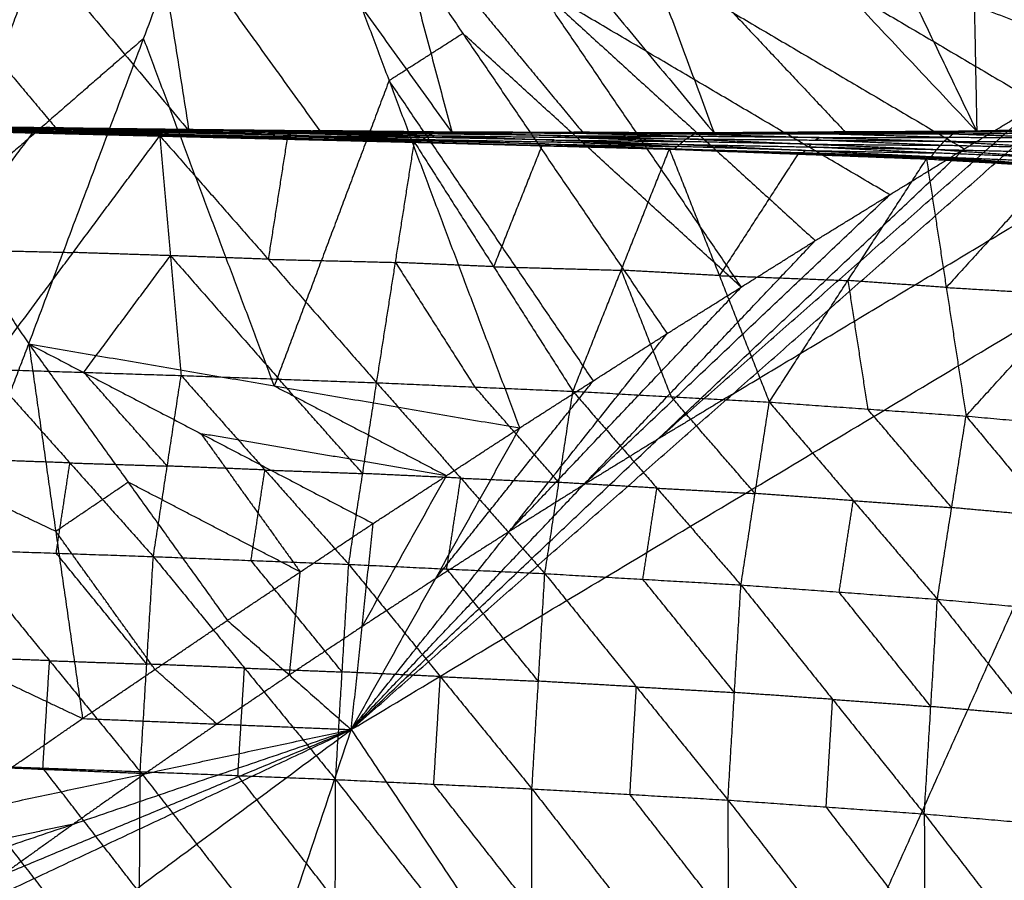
# Model space of a CAD drawing. Header units: millimetres. Extents: x -106 to 110, y -96 to 120.
# Tile 389 of 656: x -55.39 to -50.4, y 94.29 to 98.65. Entities that reach past the tile are written whole.
import ezdxf

# ---------------------------------------------------------------- set-up
doc = ezdxf.new("R2010")
doc.units = ezdxf.units.MM
doc.header["$MEASUREMENT"] = 0
doc.layers.add('Default', color=7, linetype='Continuous', true_color=0x000000)

msp = doc.modelspace()

# ---------------------------------------------------------------- linework, layer by layer
at = {"layer": 'Default'}
for points in [[(-56.5199, 100.4554, 11.1178), (-55.5246, 99.2715, 11.1054), (-54.5292, 98.0877, 11.0929)], [(-54.8998, 100.441, 10.5824), (-54.7145, 99.2644, 10.8377), (-54.5292, 98.0877, 11.0929)], [(-54.8998, 100.441, 10.5824), (-54.0486, 99.2594, 10.627), (-53.1975, 98.0777, 10.6715)], [(-53.8256, 100.4339, 10.2399), (-53.5115, 99.2558, 10.4557), (-53.1975, 98.0777, 10.6715)], [(-53.8256, 100.4339, 10.2399), (-52.8479, 99.2543, 10.2555), (-51.8701, 98.0746, 10.2711)], [(-52.7474, 100.4287, 9.9087), (-52.3088, 99.2517, 10.0899), (-51.8701, 98.0746, 10.2711)], [(-52.7474, 100.4287, 9.9087), (-51.6446, 99.2564, 9.9007), (-50.5419, 98.0842, 9.8927)], [(-51.6689, 100.4273, 9.5923), (-51.1054, 99.2557, 9.7425), (-50.5419, 98.0842, 9.8927)], [(-50.5879, 100.4315, 9.2925), (-50.5649, 99.2579, 9.5926), (-50.5419, 98.0842, 9.8927)], [(-50.5879, 100.4315, 9.2925), (-49.9035, 99.2719, 9.4163), (-49.219, 98.1123, 9.54)], [(-56.224, 98.3181, 13.8091), (-55.2006, 99.209, 13.8595), (-54.1772, 100.0998, 13.9099)], [(-56.224, 98.3181, 13.8091), (-55.2006, 99.209, 13.8595), (-54.1772, 100.0998, 13.9099)], [(-55.3392, 97.0088, 13.271), (-54.7582, 98.5543, 13.5905), (-54.1772, 100.0998, 13.9099)], [(-54.1772, 100.0998, 13.9099), (-53.5162, 98.3417, 13.1671), (-52.8552, 96.5836, 12.4242)], [(-54.1772, 100.0998, 13.9099), (-53.1433, 98.5803, 13.1671), (-52.1093, 97.0609, 12.4242)], [(-54.1772, 100.0998, 13.9099), (-52.7683, 98.8157, 13.1671), (-51.3593, 97.5315, 12.4242)], [(-54.1772, 100.0998, 13.9099), (-52.3912, 99.0477, 13.1671), (-50.6052, 97.9956, 12.4242)], [(-54.1772, 100.0998, 13.9099), (-52.0121, 99.2764, 13.1671), (-49.847, 98.453, 12.4242)], [(-53.7075, 95.0568, 12.0172), (-49.5011, 97.578, 12.0172), (-45.2947, 100.0992, 12.0172)], [(-56.1926, 99.2794, 11.3255), (-55.695, 98.6874, 11.3193), (-55.1973, 98.0955, 11.313)], [(-54.7145, 99.2644, 10.8377), (-54.2889, 98.6735, 10.8599), (-53.8634, 98.0827, 10.8822)], [(-53.5115, 99.2558, 10.4557), (-53.0227, 98.666, 10.4635), (-52.5338, 98.0762, 10.4713)], [(-52.0121, 99.2764, 13.1671), (-51.1191, 98.7503, 12.7957), (-50.2261, 98.2243, 12.4242)], [(-51.7772, 96.7549, 12.2207), (-49.674, 98.0155, 12.2207), (-47.5709, 99.2761, 12.2207)], [(-50.5649, 99.2579, 9.5926), (-50.2227, 98.6781, 9.6545), (-49.8804, 98.0983, 9.7164)], [(-55.7816, 97.6634, 13.5401), (-55.4911, 98.4362, 13.6998), (-55.2006, 99.209, 13.8595)], [(-52.3088, 99.2517, 10.0899), (-51.7574, 98.6655, 10.0859), (-51.206, 98.0794, 10.0819)], [(-52.7683, 98.8157, 13.1671), (-52.2513, 98.0559, 12.7957), (-51.7343, 97.2962, 12.4242)], [(-50.9822, 97.7635, 12.4242), (-51.8752, 98.2896, 12.7957), (-52.7683, 98.8157, 13.1671)], [(-53.5162, 98.3417, 13.1671), (-53.3297, 98.461, 13.1671), (-53.1433, 98.5803, 13.1671)], [(-51.7343, 97.2962, 12.4242), (-52.4388, 97.9383, 12.7957), (-53.1433, 98.5803, 13.1671)], [(-54.7582, 98.5543, 13.5905), (-55.2699, 98.1089, 13.5653), (-55.7816, 97.6634, 13.5401)], [(-54.0972, 96.7962, 12.8476), (-54.4277, 97.6753, 13.219), (-54.7582, 98.5543, 13.5905)], [(-53.7075, 95.0568, 12.0172), (-51.7772, 96.7549, 12.2207), (-49.847, 98.453, 12.4242)], [(-50.6052, 97.9956, 12.4242), (-50.2261, 98.2243, 12.4242), (-49.847, 98.453, 12.4242)], [(-50.6052, 97.9956, 12.4242), (-50.2261, 98.2243, 12.4242), (-49.847, 98.453, 12.4242)], [(-56.224, 98.3181, 13.8091), (-55.7816, 97.6634, 13.5401), (-55.3392, 97.0088, 13.271)], [(-53.5162, 98.3417, 13.1671), (-53.8067, 97.569, 13.0073), (-54.0972, 96.7962, 12.8476)], [(-52.4822, 96.8222, 12.4242), (-52.9992, 97.582, 12.7957), (-53.5162, 98.3417, 13.1671)], [(-52.1563, 96.5262, 12.2207), (-51.1912, 97.3752, 12.3225), (-50.2261, 98.2243, 12.4242)], [(-55.2669, 98.0984, 11.315), (-55.594, 98.1044, 11.4238), (-55.921, 98.1104, 11.5326)], [(-55.912, 98.113, 11.5328), (-55.2669, 98.0984, 11.315), (-54.6218, 98.0838, 11.0973)], [(-55.912, 98.113, 11.5328), (-55.2537, 98.1036, 11.3152), (-54.5954, 98.0942, 11.0976)], [(-55.2423, 98.1021, 11.317), (-55.5714, 98.1068, 11.4258), (-55.9006, 98.1115, 11.5346)], [(-55.8892, 98.11, 11.5364), (-55.2423, 98.1021, 11.317), (-54.5954, 98.0942, 11.0976)], [(-55.8892, 98.11, 11.5364), (-55.226, 98.1017, 11.3188), (-54.5628, 98.0934, 11.1011)], [(-55.8892, 98.11, 11.5364), (-55.2092, 98.0989, 11.3147), (-54.5292, 98.0877, 11.0929)], [(-50.604, 98.0864, 9.8894), (-49.9472, 98.0988, 9.6993), (-49.2904, 98.1112, 9.5093)], [(-50.5419, 98.0842, 9.8927), (-49.8804, 98.0983, 9.7164), (-49.219, 98.1123, 9.54)], [(-50.5419, 98.0842, 9.8927), (-49.9161, 98.0977, 9.701), (-49.2904, 98.1112, 9.5093)], [(-55.9648, 98.0927, 11.5597), (-55.3205, 98.0772, 11.3429), (-54.6762, 98.0617, 11.1261)], [(-55.9597, 98.0927, 11.5543), (-55.6401, 98.0849, 11.4486), (-55.3205, 98.0772, 11.3429)], [(-55.3154, 98.0772, 11.3375), (-55.6376, 98.0849, 11.4459), (-55.9597, 98.0927, 11.5543)], [(-55.9546, 98.0926, 11.549), (-55.3154, 98.0772, 11.3375), (-54.6762, 98.0617, 11.1261)], [(-55.9546, 98.0926, 11.549), (-55.3071, 98.0765, 11.3323), (-54.6596, 98.0603, 11.1156)], [(-55.3019, 98.08, 11.3266), (-55.6256, 98.0881, 11.4349), (-55.9494, 98.0962, 11.5432)], [(-55.9441, 98.0997, 11.5375), (-55.3019, 98.08, 11.3266), (-54.6596, 98.0603, 11.1156)], [(-55.9441, 98.0997, 11.5375), (-55.2935, 98.0852, 11.3201), (-54.643, 98.0707, 11.1026)], [(-55.2865, 98.0892, 11.3176), (-55.6118, 98.0965, 11.4263), (-55.9371, 98.1037, 11.535)], [(-55.9301, 98.1077, 11.5325), (-55.2865, 98.0892, 11.3176), (-54.643, 98.0707, 11.1026)], [(-55.9301, 98.1077, 11.5325), (-55.2759, 98.0958, 11.3149), (-54.6218, 98.0838, 11.0973)], [(-55.1973, 98.0955, 11.313), (-55.5373, 98.1011, 11.4239), (-55.8773, 98.1067, 11.5348)], [(-55.8654, 98.1033, 11.5332), (-55.1973, 98.0955, 11.313), (-54.5292, 98.0877, 11.0929)], [(-55.3205, 98.0772, 11.3429), (-55.5399, 97.7819, 10.7077), (-55.7592, 97.4867, 10.0725)], [(-55.5536, 96.8806, 8.5852), (-55.1149, 97.4712, 9.8557), (-54.6762, 98.0617, 11.1261)], [(-55.3154, 98.0772, 11.3375), (-54.9917, 98.0691, 11.2292), (-54.6679, 98.061, 11.1209)], [(-55.3071, 98.0765, 11.3323), (-55.3113, 98.0768, 11.3349), (-55.3154, 98.0772, 11.3375)], [(-55.3071, 98.0765, 11.3323), (-55.3045, 98.0782, 11.3294), (-55.3019, 98.08, 11.3266)], [(-55.3019, 98.08, 11.3266), (-54.9766, 98.0728, 11.2178), (-54.6513, 98.0655, 11.1091)], [(-55.2935, 98.0852, 11.3201), (-55.29, 98.0872, 11.3188), (-55.2865, 98.0892, 11.3176)], [(-54.6513, 98.0655, 11.1091), (-54.9724, 98.0753, 11.2146), (-55.2935, 98.0852, 11.3201)], [(-55.2865, 98.0892, 11.3176), (-54.9595, 98.0832, 11.2088), (-54.6324, 98.0773, 11.1)], [(-55.2759, 98.0958, 11.3149), (-55.2714, 98.0971, 11.315), (-55.2669, 98.0984, 11.315)], [(-54.6324, 98.0773, 11.1), (-54.9542, 98.0865, 11.2075), (-55.2759, 98.0958, 11.3149)], [(-55.2669, 98.0984, 11.315), (-54.9377, 98.0937, 11.2063), (-54.6086, 98.089, 11.0975)], [(-55.2537, 98.1036, 11.3152), (-55.248, 98.1028, 11.3161), (-55.2423, 98.1021, 11.317)], [(-54.6086, 98.089, 11.0975), (-54.9311, 98.0963, 11.2063), (-55.2537, 98.1036, 11.3152)], [(-55.2423, 98.1021, 11.317), (-54.9107, 98.0979, 11.2082), (-54.5791, 98.0938, 11.0994)], [(-54.5791, 98.0938, 11.0994), (-54.9026, 98.0977, 11.2091), (-55.226, 98.1017, 11.3188)], [(-55.2092, 98.0989, 11.3147), (-55.2176, 98.1003, 11.3167), (-55.226, 98.1017, 11.3188)], [(-54.546, 98.0906, 11.097), (-54.8776, 98.0947, 11.2058), (-55.2092, 98.0989, 11.3147)], [(-55.2092, 98.0989, 11.3147), (-55.2032, 98.0972, 11.3138), (-55.1973, 98.0955, 11.313)], [(-54.6762, 98.0617, 11.1261), (-54.6679, 98.061, 11.1209), (-54.6596, 98.0603, 11.1156)], [(-54.6762, 98.0617, 11.1261), (-54.6223, 97.4552, 9.6969), (-54.5684, 96.8487, 8.2676)], [(-54.6762, 98.0617, 11.1261), (-54.1276, 97.437, 9.5432), (-53.579, 96.8123, 7.9603)], [(-54.6762, 98.0617, 11.1261), (-54.0323, 98.0459, 10.9161), (-53.3883, 98.0301, 10.7062)], [(-54.6679, 98.061, 11.1209), (-54.3501, 98.0534, 11.0185), (-54.0323, 98.0459, 10.9161)], [(-54.024, 98.0452, 10.9109), (-54.3459, 98.0531, 11.0159), (-54.6679, 98.061, 11.1209)], [(-54.6596, 98.0603, 11.1156), (-54.6513, 98.0655, 11.1091), (-54.643, 98.0707, 11.1026)], [(-54.6596, 98.0603, 11.1156), (-54.024, 98.0452, 10.9109), (-53.3883, 98.0301, 10.7062)], [(-54.6596, 98.0603, 11.1156), (-54.0129, 98.0445, 10.9057), (-53.3661, 98.0286, 10.6958)], [(-54.0046, 98.0497, 10.8992), (-54.3279, 98.0576, 11.0042), (-54.6513, 98.0655, 11.1091)], [(-54.643, 98.0707, 11.1026), (-54.6324, 98.0773, 11.1), (-54.6218, 98.0838, 11.0973)], [(-54.643, 98.0707, 11.1026), (-54.0046, 98.0497, 10.8992), (-53.3661, 98.0286, 10.6958)], [(-54.643, 98.0707, 11.1026), (-53.9934, 98.0571, 10.8923), (-53.3439, 98.0436, 10.682)], [(-53.9828, 98.0637, 10.8897), (-54.3076, 98.0705, 10.9948), (-54.6324, 98.0773, 11.1)], [(-54.6218, 98.0838, 11.0973), (-54.6086, 98.089, 11.0975), (-54.5954, 98.0942, 11.0976)], [(-54.6218, 98.0838, 11.0973), (-53.9828, 98.0637, 10.8897), (-53.3439, 98.0436, 10.682)], [(-54.6218, 98.0838, 11.0973), (-53.9689, 98.0734, 10.8873), (-53.3161, 98.063, 10.6773)], [(-53.9558, 98.0786, 10.8874), (-54.2822, 98.0838, 10.9925), (-54.6086, 98.089, 11.0975)], [(-54.5954, 98.0942, 11.0976), (-54.5791, 98.0938, 11.0994), (-54.5628, 98.0934, 11.1011)], [(-54.5954, 98.0942, 11.0976), (-53.9558, 98.0786, 10.8874), (-53.3161, 98.063, 10.6773)], [(-54.5954, 98.0942, 11.0976), (-53.9388, 98.0869, 10.888), (-53.2821, 98.0796, 10.6784)], [(-53.9225, 98.0865, 10.8897), (-54.2508, 98.0902, 10.9946), (-54.5791, 98.0938, 11.0994)], [(-54.5628, 98.0934, 11.1011), (-54.546, 98.0906, 11.097), (-54.5292, 98.0877, 11.0929)], [(-54.5628, 98.0934, 11.1011), (-53.9225, 98.0865, 10.8897), (-53.2821, 98.0796, 10.6784)], [(-54.5628, 98.0934, 11.1011), (-53.9016, 98.0878, 10.892), (-53.2404, 98.0822, 10.6829)], [(-54.5628, 98.0934, 11.1011), (-53.8801, 98.0856, 10.8863), (-53.1975, 98.0777, 10.6715)], [(-53.8634, 98.0827, 10.8822), (-54.2047, 98.0866, 10.9896), (-54.546, 98.0906, 11.097)], [(-54.5292, 98.0877, 11.0929), (-53.8634, 98.0827, 10.8822), (-53.1975, 98.0777, 10.6715)], [(-53.9934, 98.0571, 10.8923), (-53.9881, 98.0604, 10.891), (-53.9828, 98.0637, 10.8897)], [(-53.9828, 98.0637, 10.8897), (-53.6564, 98.0585, 10.7847), (-53.33, 98.0533, 10.6796)], [(-53.9689, 98.0734, 10.8873), (-53.9624, 98.076, 10.8874), (-53.9558, 98.0786, 10.8874)], [(-53.33, 98.0533, 10.6796), (-53.6495, 98.0633, 10.7835), (-53.9689, 98.0734, 10.8873)], [(-53.9558, 98.0786, 10.8874), (-53.6274, 98.0749, 10.7826), (-53.2991, 98.0713, 10.6778)], [(-53.9388, 98.0869, 10.888), (-53.9306, 98.0867, 10.8889), (-53.9225, 98.0865, 10.8897)], [(-53.2991, 98.0713, 10.6778), (-53.6189, 98.0791, 10.7829), (-53.9388, 98.0869, 10.888)], [(-53.9225, 98.0865, 10.8897), (-53.5919, 98.0837, 10.7852), (-53.2613, 98.0809, 10.6806)], [(-53.2613, 98.0809, 10.6806), (-53.5815, 98.0844, 10.7863), (-53.9016, 98.0878, 10.892)], [(-53.8801, 98.0856, 10.8863), (-53.8909, 98.0867, 10.8892), (-53.9016, 98.0878, 10.892)], [(-53.219, 98.08, 10.6772), (-53.5496, 98.0828, 10.7818), (-53.8801, 98.0856, 10.8863)], [(-53.8801, 98.0856, 10.8863), (-53.8717, 98.0842, 10.8843), (-53.8634, 98.0827, 10.8822)], [(-53.3439, 98.0436, 10.682), (-53.33, 98.0533, 10.6796), (-53.3161, 98.063, 10.6773)], [(-53.3161, 98.063, 10.6773), (-53.2991, 98.0713, 10.6778), (-53.2821, 98.0796, 10.6784)], [(-53.3161, 98.063, 10.6773), (-52.6807, 98.0407, 10.4739), (-52.0453, 98.0185, 10.2704)], [(-53.3161, 98.063, 10.6773), (-52.6641, 98.0546, 10.4722), (-52.0121, 98.0463, 10.2671)], [(-52.6471, 98.063, 10.4727), (-52.9731, 98.0671, 10.5753), (-53.2991, 98.0713, 10.6778)], [(-53.2821, 98.0796, 10.6784), (-53.2613, 98.0809, 10.6806), (-53.2404, 98.0822, 10.6829)], [(-53.2821, 98.0796, 10.6784), (-52.6471, 98.063, 10.4727), (-52.0121, 98.0463, 10.2671)], [(-53.2821, 98.0796, 10.6784), (-52.6269, 98.0754, 10.4746), (-51.9717, 98.0712, 10.2709)], [(-52.6061, 98.0767, 10.4769), (-52.9337, 98.0788, 10.5788), (-53.2613, 98.0809, 10.6806)], [(-53.2404, 98.0822, 10.6829), (-53.219, 98.08, 10.6772), (-53.1975, 98.0777, 10.6715)], [(-53.2404, 98.0822, 10.6829), (-52.6061, 98.0767, 10.4769), (-51.9717, 98.0712, 10.2709)], [(-53.2404, 98.0822, 10.6829), (-52.5812, 98.0802, 10.4815), (-51.922, 98.0783, 10.28)], [(-53.2404, 98.0822, 10.6829), (-52.5553, 98.0784, 10.477), (-51.8701, 98.0746, 10.2711)], [(-52.5338, 98.0762, 10.4713), (-52.8764, 98.0781, 10.5742), (-53.219, 98.08, 10.6772)], [(-53.1975, 98.0777, 10.6715), (-52.5338, 98.0762, 10.4713), (-51.8701, 98.0746, 10.2711)], [(-52.6641, 98.0546, 10.4722), (-52.6556, 98.0588, 10.4725), (-52.6471, 98.063, 10.4727)], [(-52.6471, 98.063, 10.4727), (-52.3195, 98.0609, 10.3709), (-51.9919, 98.0588, 10.269)], [(-52.6269, 98.0754, 10.4746), (-52.6165, 98.0761, 10.4758), (-52.6061, 98.0767, 10.4769)], [(-51.9919, 98.0588, 10.269), (-52.3094, 98.0671, 10.3718), (-52.6269, 98.0754, 10.4746)], [(-52.6061, 98.0767, 10.4769), (-52.2765, 98.0757, 10.3762), (-51.9469, 98.0747, 10.2754)], [(-51.9469, 98.0747, 10.2754), (-52.264, 98.0775, 10.3784), (-52.5812, 98.0802, 10.4815)], [(-52.5553, 98.0784, 10.477), (-52.5682, 98.0793, 10.4792), (-52.5812, 98.0802, 10.4815)], [(-51.8961, 98.0764, 10.2755), (-52.2257, 98.0774, 10.3763), (-52.5553, 98.0784, 10.477)], [(-52.5553, 98.0784, 10.477), (-52.5445, 98.0773, 10.4741), (-52.5338, 98.0762, 10.4713)], [(-52.0121, 98.0463, 10.2671), (-51.9919, 98.0588, 10.269), (-51.9717, 98.0712, 10.2709)], [(-51.9717, 98.0712, 10.2709), (-51.9469, 98.0747, 10.2754), (-51.922, 98.0783, 10.28)], [(-51.9717, 98.0712, 10.2709), (-51.3168, 98.0715, 10.0701), (-50.6618, 98.0718, 9.8693)], [(-51.9717, 98.0712, 10.2709), (-51.3397, 98.0528, 10.065), (-50.7077, 98.0343, 9.8592)], [(-51.2919, 98.075, 10.0747), (-51.6194, 98.0749, 10.1751), (-51.9469, 98.0747, 10.2754)], [(-51.922, 98.0783, 10.28), (-51.263, 98.0823, 10.0847), (-50.604, 98.0864, 9.8894)], [(-51.922, 98.0783, 10.28), (-51.8961, 98.0764, 10.2755), (-51.8701, 98.0746, 10.2711)], [(-51.922, 98.0783, 10.28), (-51.2919, 98.075, 10.0747), (-50.6618, 98.0718, 9.8693)], [(-51.8961, 98.0764, 10.2755), (-51.5795, 98.0794, 10.1801), (-51.263, 98.0823, 10.0847)], [(-51.2371, 98.0805, 10.0802), (-51.5666, 98.0785, 10.1779), (-51.8961, 98.0764, 10.2755)], [(-51.8701, 98.0746, 10.2711), (-51.2371, 98.0805, 10.0802), (-50.604, 98.0864, 9.8894)], [(-51.8701, 98.0746, 10.2711), (-51.206, 98.0794, 10.0819), (-50.5419, 98.0842, 9.8927)], [(-51.3168, 98.0715, 10.0701), (-51.3044, 98.0733, 10.0724), (-51.2919, 98.075, 10.0747)], [(-50.6848, 98.0531, 9.8642), (-51.0008, 98.0623, 9.9672), (-51.3168, 98.0715, 10.0701)], [(-51.2919, 98.075, 10.0747), (-50.9624, 98.077, 9.977), (-50.6329, 98.0791, 9.8794)], [(-50.6329, 98.0791, 9.8794), (-50.948, 98.0807, 9.982), (-51.263, 98.0823, 10.0847)], [(-51.2371, 98.0805, 10.0802), (-50.905, 98.0829, 9.9856), (-50.573, 98.0853, 9.891)], [(-51.206, 98.0794, 10.0819), (-51.2215, 98.08, 10.081), (-51.2371, 98.0805, 10.0802)], [(-50.7077, 98.0343, 9.8592), (-50.6848, 98.0531, 9.8642), (-50.6618, 98.0718, 9.8693)], [(-50.6618, 98.0718, 9.8693), (-50.6329, 98.0791, 9.8794), (-50.604, 98.0864, 9.8894)], [(-50.6618, 98.0718, 9.8693), (-50.008, 98.0779, 9.6686), (-49.3542, 98.084, 9.468)], [(-50.6618, 98.0718, 9.8693), (-50.0323, 98.0493, 9.6574), (-49.4027, 98.0268, 9.4455)], [(-49.9791, 98.0852, 9.6787), (-50.306, 98.0821, 9.779), (-50.6329, 98.0791, 9.8794)], [(-50.604, 98.0864, 9.8894), (-50.573, 98.0853, 9.891), (-50.5419, 98.0842, 9.8927)], [(-50.604, 98.0864, 9.8894), (-49.9791, 98.0852, 9.6787), (-49.3542, 98.084, 9.468)], [(-50.573, 98.0853, 9.891), (-50.2601, 98.092, 9.7952), (-49.9472, 98.0988, 9.6993)], [(-49.9161, 98.0977, 9.701), (-50.2445, 98.0915, 9.796), (-50.573, 98.0853, 9.891)], [(-54.0323, 98.0459, 10.9161), (-54.0799, 97.7414, 10.2297), (-54.1276, 97.437, 9.5432)], [(-54.024, 98.0452, 10.9109), (-53.7006, 98.0373, 10.8059), (-53.3772, 98.0294, 10.701)], [(-54.0129, 98.0445, 10.9057), (-54.0184, 98.0448, 10.9083), (-54.024, 98.0452, 10.9109)], [(-54.0129, 98.0445, 10.9057), (-54.0087, 98.0471, 10.9025), (-54.0046, 98.0497, 10.8992)], [(-54.0046, 98.0497, 10.8992), (-53.6798, 98.0429, 10.7941), (-53.355, 98.0361, 10.6889)], [(-53.355, 98.0361, 10.6889), (-53.6742, 98.0466, 10.7906), (-53.9934, 98.0571, 10.8923)], [(-53.579, 96.8123, 7.9603), (-53.4837, 97.4212, 9.3332), (-53.3883, 98.0301, 10.7062)], [(-53.3883, 98.0301, 10.7062), (-53.3772, 98.0294, 10.701), (-53.3661, 98.0286, 10.6958)], [(-53.3883, 98.0301, 10.7062), (-52.987, 97.3994, 9.185), (-52.5857, 96.7688, 7.6638)], [(-53.3883, 98.0301, 10.7062), (-52.7428, 98.0123, 10.5026), (-52.0974, 97.9945, 10.2989)], [(-53.3772, 98.0294, 10.701), (-53.06, 98.0208, 10.6018), (-52.7428, 98.0123, 10.5026)], [(-52.7317, 98.0116, 10.4974), (-53.0545, 98.0205, 10.5992), (-53.3772, 98.0294, 10.701)], [(-53.3661, 98.0286, 10.6958), (-53.355, 98.0361, 10.6889), (-53.3439, 98.0436, 10.682)], [(-53.3661, 98.0286, 10.6958), (-52.7317, 98.0116, 10.4974), (-52.0974, 97.9945, 10.2989)], [(-53.3661, 98.0286, 10.6958), (-52.7189, 98.0125, 10.4908), (-52.0716, 97.9963, 10.2858)], [(-52.7078, 98.0199, 10.4839), (-53.0314, 98.028, 10.5864), (-53.355, 98.0361, 10.6889)], [(-53.3439, 98.0436, 10.682), (-52.7078, 98.0199, 10.4839), (-52.0716, 97.9963, 10.2858)], [(-53.3439, 98.0436, 10.682), (-52.6946, 98.031, 10.4762), (-52.0453, 98.0185, 10.2704)], [(-52.6807, 98.0407, 10.4739), (-53.0053, 98.047, 10.5767), (-53.33, 98.0533, 10.6796)], [(-52.7428, 98.0123, 10.5026), (-52.8649, 97.7058, 9.8438), (-52.987, 97.3994, 9.185)], [(-52.7189, 98.0125, 10.4908), (-52.7253, 98.012, 10.4941), (-52.7317, 98.0116, 10.4974)], [(-52.7317, 98.0116, 10.4974), (-52.4081, 98.0035, 10.3949), (-52.0845, 97.9954, 10.2924)], [(-52.7189, 98.0125, 10.4908), (-52.7133, 98.0162, 10.4873), (-52.7078, 98.0199, 10.4839)], [(-52.7078, 98.0199, 10.4839), (-52.3831, 98.0136, 10.381), (-52.0585, 98.0074, 10.2781)], [(-52.6946, 98.031, 10.4762), (-52.6876, 98.0359, 10.475), (-52.6807, 98.0407, 10.4739)], [(-52.0585, 98.0074, 10.2781), (-52.3765, 98.0192, 10.3772), (-52.6946, 98.031, 10.4762)], [(-52.6807, 98.0407, 10.4739), (-52.3547, 98.0366, 10.3713), (-52.0287, 98.0324, 10.2688)], [(-52.0287, 98.0324, 10.2688), (-52.3464, 98.0435, 10.3705), (-52.6641, 98.0546, 10.4722)], [(-52.0716, 97.9963, 10.2858), (-52.0585, 98.0074, 10.2781), (-52.0453, 98.0185, 10.2704)], [(-52.0453, 98.0185, 10.2704), (-52.0287, 98.0324, 10.2688), (-52.0121, 98.0463, 10.2671)], [(-52.0453, 98.0185, 10.2704), (-51.4085, 97.9878, 10.0741), (-50.7717, 97.957, 9.8777)], [(-52.0453, 98.0185, 10.2704), (-51.3948, 98.0056, 10.0651), (-50.7442, 97.9927, 9.8597)], [(-51.3782, 98.0195, 10.0634), (-51.7035, 98.026, 10.1661), (-52.0287, 98.0324, 10.2688)], [(-52.0121, 98.0463, 10.2671), (-51.3782, 98.0195, 10.0634), (-50.7442, 97.9927, 9.8597)], [(-52.0121, 98.0463, 10.2671), (-51.3599, 98.0403, 10.0631), (-50.7077, 98.0343, 9.8592)], [(-51.3397, 98.0528, 10.065), (-51.6658, 98.0558, 10.167), (-51.9919, 98.0588, 10.269)], [(-51.3948, 98.0056, 10.0651), (-51.3865, 98.0126, 10.0642), (-51.3782, 98.0195, 10.0634)], [(-51.3782, 98.0195, 10.0634), (-51.0521, 98.0165, 9.9614), (-50.7259, 98.0135, 9.8594)], [(-51.3599, 98.0403, 10.0631), (-51.3498, 98.0465, 10.0641), (-51.3397, 98.0528, 10.065)], [(-50.7259, 98.0135, 9.8594), (-51.0429, 98.0269, 9.9613), (-51.3599, 98.0403, 10.0631)], [(-51.3397, 98.0528, 10.065), (-51.0122, 98.0529, 9.9646), (-50.6848, 98.0531, 9.8642)], [(-50.7442, 97.9927, 9.8597), (-50.7259, 98.0135, 9.8594), (-50.7077, 98.0343, 9.8592)], [(-50.0736, 97.9985, 9.65), (-50.3998, 98.006, 9.7547), (-50.7259, 98.0135, 9.8594)], [(-50.7077, 98.0343, 9.8592), (-50.0736, 97.9985, 9.65), (-49.4395, 97.9627, 9.4409)], [(-50.7077, 98.0343, 9.8592), (-50.0552, 98.0306, 9.6524), (-49.4027, 98.0268, 9.4455)], [(-50.0323, 98.0493, 9.6574), (-50.3585, 98.0512, 9.7608), (-50.6848, 98.0531, 9.8642)], [(-53.7075, 95.0568, 12.0172), (-52.1563, 96.5262, 12.2207), (-50.6052, 97.9956, 12.4242)], [(-52.5857, 96.7688, 7.6638), (-52.3415, 97.3816, 8.9814), (-52.0974, 97.9945, 10.2989)], [(-52.0974, 97.9945, 10.2989), (-52.0845, 97.9954, 10.2924), (-52.0716, 97.9963, 10.2858)], [(-52.0974, 97.9945, 10.2989), (-51.8447, 97.3543, 8.8388), (-51.592, 96.7141, 7.3787)], [(-52.0974, 97.9945, 10.2989), (-51.447, 97.9696, 10.0986), (-50.7966, 97.9447, 9.8983)], [(-52.0845, 97.9954, 10.2924), (-51.7657, 97.9825, 10.1955), (-51.447, 97.9696, 10.0986)], [(-51.4341, 97.9705, 10.0921), (-51.7593, 97.9829, 10.1922), (-52.0845, 97.9954, 10.2924)], [(-52.0716, 97.9963, 10.2858), (-51.4341, 97.9705, 10.0921), (-50.7966, 97.9447, 9.8983)], [(-52.0716, 97.9963, 10.2858), (-51.4217, 97.9767, 10.0817), (-50.7717, 97.957, 9.8777)], [(-51.4085, 97.9878, 10.0741), (-51.7335, 97.9976, 10.1761), (-52.0585, 98.0074, 10.2781)], [(-51.447, 97.9696, 10.0986), (-51.6458, 97.6619, 9.4687), (-51.8447, 97.3543, 8.8388)], [(-51.4217, 97.9767, 10.0817), (-51.4279, 97.9736, 10.0869), (-51.4341, 97.9705, 10.0921)], [(-51.4341, 97.9705, 10.0921), (-51.1091, 97.9607, 9.99), (-50.7842, 97.9509, 9.888)], [(-51.4217, 97.9767, 10.0817), (-51.4151, 97.9822, 10.0779), (-51.4085, 97.9878, 10.0741)], [(-51.4085, 97.9878, 10.0741), (-51.0832, 97.9813, 9.9714), (-50.758, 97.9749, 9.8687)], [(-50.758, 97.9749, 9.8687), (-51.0764, 97.9902, 9.9669), (-51.3948, 98.0056, 10.0651)], [(-51.3593, 97.5315, 12.4242), (-50.9822, 97.7635, 12.4242), (-50.6052, 97.9956, 12.4242)], [(-51.3593, 97.5315, 12.4242), (-50.9822, 97.7635, 12.4242), (-50.6052, 97.9956, 12.4242)], [(-50.7717, 97.957, 9.8777), (-50.758, 97.9749, 9.8687), (-50.7442, 97.9927, 9.8597)], [(-50.1043, 97.9479, 9.6615), (-50.4311, 97.9614, 9.7651), (-50.758, 97.9749, 9.8687)], [(-50.7442, 97.9927, 9.8597), (-50.1043, 97.9479, 9.6615), (-49.4644, 97.9031, 9.4633)], [(-50.7442, 97.9927, 9.8597), (-50.0919, 97.9777, 9.6503), (-49.4395, 97.9627, 9.4409)], [(-51.592, 96.7141, 7.3787), (-51.1943, 97.3294, 8.6385), (-50.7966, 97.9447, 9.8983)], [(-50.7966, 97.9447, 9.8983), (-50.7842, 97.9509, 9.888), (-50.7717, 97.957, 9.8777)], [(-50.7966, 97.9447, 9.8983), (-50.6965, 97.2943, 8.5012), (-50.5964, 96.6438, 7.1042)], [(-50.7966, 97.9447, 9.8983), (-50.1401, 97.9064, 9.6984), (-49.4837, 97.8681, 9.4985)], [(-50.7842, 97.9509, 9.888), (-50.4621, 97.9286, 9.7932), (-50.1401, 97.9064, 9.6984)], [(-50.1277, 97.9126, 9.6881), (-50.4559, 97.9317, 9.788), (-50.7842, 97.9509, 9.888)], [(-50.7717, 97.957, 9.8777), (-50.1277, 97.9126, 9.6881), (-49.4837, 97.8681, 9.4985)], [(-50.7717, 97.957, 9.8777), (-50.118, 97.9301, 9.6705), (-49.4644, 97.9031, 9.4633)], [(-50.1401, 97.9064, 9.6984), (-50.4183, 97.6003, 9.0998), (-50.6965, 97.2943, 8.5012)], [(-50.5964, 96.6438, 7.1042), (-50.0401, 97.256, 8.3013), (-49.4837, 97.8681, 9.4985)], [(-52.5334, 96.2942, 12.2207), (-51.7578, 97.0288, 12.3225), (-50.9822, 97.7635, 12.4242)], [(-51.8681, 92.304, 10.5669), (-50.6846, 94.941, 11.292), (-49.5011, 97.578, 12.0172)], [(-53.7075, 95.0568, 12.0172), (-52.5334, 96.2942, 12.2207), (-51.3593, 97.5315, 12.4242)], [(-52.1093, 97.0609, 12.4242), (-51.7343, 97.2962, 12.4242), (-51.3593, 97.5315, 12.4242)], [(-52.1093, 97.0609, 12.4242), (-51.7343, 97.2962, 12.4242), (-51.3593, 97.5315, 12.4242)], [(-55.7592, 97.4867, 10.0725), (-55.4371, 97.4789, 9.9641), (-55.1149, 97.4712, 9.8557)], [(-54.6223, 97.4552, 9.6969), (-54.8686, 97.4632, 9.7763), (-55.1149, 97.4712, 9.8557)], [(-55.061, 96.8647, 8.4264), (-54.8417, 97.1599, 9.0617), (-54.6223, 97.4552, 9.6969)], [(-54.6223, 97.4552, 9.6969), (-54.348, 97.1428, 8.9054), (-54.0737, 96.8305, 8.114)], [(-54.1276, 97.437, 9.5432), (-54.375, 97.4461, 9.62), (-54.6223, 97.4552, 9.6969)], [(-54.1276, 97.437, 9.5432), (-53.8056, 97.4291, 9.4382), (-53.4837, 97.4212, 9.3332)], [(-53.4837, 97.4212, 9.3332), (-53.283, 97.1059, 8.5726), (-53.0823, 96.7905, 7.812)], [(-52.987, 97.3994, 9.185), (-53.2353, 97.4103, 9.2591), (-53.4837, 97.4212, 9.3332)], [(-52.987, 97.3994, 9.185), (-52.6642, 97.3905, 9.0832), (-52.3415, 97.3816, 8.9814)], [(-52.3415, 97.3816, 8.9814), (-52.2152, 97.0615, 8.2513), (-52.0888, 96.7415, 7.5212)], [(-51.8447, 97.3543, 8.8388), (-52.0931, 97.368, 8.9101), (-52.3415, 97.3816, 8.9814)], [(-51.8447, 97.3543, 8.8388), (-51.5195, 97.3419, 8.7387), (-51.1943, 97.3294, 8.6385)], [(-51.1943, 97.3294, 8.6385), (-51.1442, 97.0042, 7.94), (-51.0942, 96.679, 7.2414)], [(-50.6965, 97.2943, 8.5012), (-50.9454, 97.3118, 8.5699), (-51.1943, 97.3294, 8.6385)], [(-52.9084, 96.0588, 12.2207), (-52.3213, 96.6775, 12.3225), (-51.7343, 97.2962, 12.4242)], [(-50.6965, 97.2943, 8.5012), (-50.3683, 97.2751, 8.4013), (-50.0401, 97.256, 8.3013)], [(-53.7075, 95.0568, 12.0172), (-52.9084, 96.0588, 12.2207), (-52.1093, 97.0609, 12.4242)], [(-52.8552, 96.5836, 12.4242), (-52.4822, 96.8222, 12.4242), (-52.1093, 97.0609, 12.4242)], [(-52.8552, 96.5836, 12.4242), (-52.4822, 96.8222, 12.4242), (-52.1093, 97.0609, 12.4242)], [(-55.9105, 95.5117, 12.8362), (-55.6249, 96.2603, 13.0536), (-55.3392, 97.0088, 13.271)], [(-55.3392, 97.0088, 13.271), (-55.2032, 96.0608, 12.8476), (-55.0672, 95.1129, 12.4242)], [(-55.3392, 97.0088, 13.271), (-54.8367, 96.3092, 12.8476), (-54.3342, 95.6096, 12.4242)], [(-55.3392, 97.0088, 13.271), (-54.468, 96.5543, 12.8476), (-53.5968, 96.0999, 12.4242)], [(-55.3392, 97.0088, 13.271), (-54.0972, 96.7962, 12.8476), (-52.8552, 96.5836, 12.4242)], [(-55.5536, 96.8806, 8.5852), (-55.1313, 96.4065, 7.8873), (-54.7089, 95.9323, 7.1894)], [(-55.5536, 96.8806, 8.5852), (-55.061, 96.8647, 8.4264), (-54.5684, 96.8487, 8.2676)], [(-54.6386, 96.3905, 7.7285), (-54.8498, 96.6276, 8.0775), (-55.061, 96.8647, 8.4264)], [(-54.7089, 95.9323, 7.1894), (-54.6386, 96.3905, 7.7285), (-54.5684, 96.8487, 8.2676)], [(-54.5684, 96.8487, 8.2676), (-54.1444, 96.3708, 7.5785), (-53.7204, 95.893, 6.8893)], [(-54.5684, 96.8487, 8.2676), (-54.0737, 96.8305, 8.114), (-53.579, 96.8123, 7.9603)], [(-53.6497, 96.3526, 7.4248), (-53.8617, 96.5916, 7.7694), (-54.0737, 96.8305, 8.114)], [(-53.2813, 95.8202, 12.2207), (-52.8818, 96.3212, 12.3225), (-52.4822, 96.8222, 12.4242)], [(-54.0972, 96.7962, 12.8476), (-53.6616, 96.569, 12.6359), (-53.226, 96.3417, 12.4242)], [(-53.7204, 95.893, 6.8893), (-53.6497, 96.3526, 7.4248), (-53.579, 96.8123, 7.9603)], [(-53.579, 96.8123, 7.9603), (-53.1534, 96.3293, 7.2809), (-52.7277, 95.8463, 6.6015)], [(-53.579, 96.8123, 7.9603), (-53.0823, 96.7905, 7.812), (-52.5857, 96.7688, 7.6638)], [(-52.6567, 96.3075, 7.1326), (-52.8695, 96.549, 7.4723), (-53.0823, 96.7905, 7.812)], [(-52.7277, 95.8463, 6.6015), (-52.6567, 96.3075, 7.1326), (-52.5857, 96.7688, 7.6638)], [(-52.5857, 96.7688, 7.6638), (-52.1606, 96.2788, 6.9956), (-51.7356, 95.7888, 6.3275)], [(-52.5857, 96.7688, 7.6638), (-52.0888, 96.7415, 7.5212), (-51.592, 96.7141, 7.3787)], [(-51.7772, 96.7549, 12.2207), (-51.9668, 96.6405, 12.2207), (-52.1563, 96.5262, 12.2207)], [(-51.6638, 96.2515, 6.8531), (-51.8763, 96.4965, 7.1872), (-52.0888, 96.7415, 7.5212)], [(-51.7356, 95.7888, 6.3275), (-51.6638, 96.2515, 6.8531), (-51.592, 96.7141, 7.3787)], [(-51.592, 96.7141, 7.3787), (-51.1667, 96.2153, 6.7227), (-50.7415, 95.7164, 6.0668)], [(-51.592, 96.7141, 7.3787), (-51.0942, 96.679, 7.2414), (-50.5964, 96.6438, 7.1042)], [(-50.669, 96.1801, 6.5855), (-50.8816, 96.4296, 6.9135), (-51.0942, 96.679, 7.2414)], [(-50.7415, 95.7164, 6.0668), (-50.669, 96.1801, 6.5855), (-50.5964, 96.6438, 7.1042)], [(-50.5964, 96.6438, 7.1042), (-50.1725, 96.1348, 6.4622), (-49.7485, 95.6258, 5.8202)], [(-50.5964, 96.6438, 7.1042), (-50.0987, 96.5988, 6.9721), (-49.601, 96.5537, 6.84)], [(-53.7075, 95.0568, 12.0172), (-53.2813, 95.8202, 12.2207), (-52.8552, 96.5836, 12.4242)], [(-53.5968, 96.0999, 12.4242), (-53.226, 96.3417, 12.4242), (-52.8552, 96.5836, 12.4242)], [(-53.5968, 96.0999, 12.4242), (-53.226, 96.3417, 12.4242), (-52.8552, 96.5836, 12.4242)], [(-54.468, 96.5543, 12.8476), (-54.2167, 96.2045, 12.6359), (-53.9655, 95.8547, 12.4242)], [(-53.226, 96.3417, 12.4242), (-53.847, 96.448, 12.6359), (-54.468, 96.5543, 12.8476)], [(-52.1563, 96.5262, 12.2207), (-52.3448, 96.4102, 12.2207), (-52.5334, 96.2942, 12.2207)], [(-55.1313, 96.4065, 7.8873), (-55.3772, 96.4151, 7.9651), (-55.6231, 96.4237, 8.0429)], [(-55.2007, 95.9495, 7.3449), (-55.166, 96.178, 7.6161), (-55.1313, 96.4065, 7.8873)], [(-55.1313, 96.4065, 7.8873), (-54.8849, 96.3985, 7.8079), (-54.6386, 96.3905, 7.7285)], [(-54.1444, 96.3708, 7.5785), (-54.3915, 96.3807, 7.6535), (-54.6386, 96.3905, 7.7285)], [(-54.2147, 95.9126, 7.0393), (-54.1795, 96.1417, 7.3089), (-54.1444, 96.3708, 7.5785)], [(-54.1444, 96.3708, 7.5785), (-53.8971, 96.3617, 7.5016), (-53.6497, 96.3526, 7.4248)], [(-53.6521, 95.5783, 12.2207), (-53.4391, 95.96, 12.3225), (-53.226, 96.3417, 12.4242)], [(-53.1534, 96.3293, 7.2809), (-53.4016, 96.341, 7.3528), (-53.6497, 96.3526, 7.4248)], [(-53.2241, 95.8697, 6.7454), (-53.1887, 96.0995, 7.0132), (-53.1534, 96.3293, 7.2809)], [(-53.1534, 96.3293, 7.2809), (-52.905, 96.3184, 7.2068), (-52.6567, 96.3075, 7.1326)], [(-55.2032, 96.0608, 12.8476), (-55.0199, 96.185, 12.8476), (-54.8367, 96.3092, 12.8476)], [(-53.9655, 95.8547, 12.4242), (-54.4011, 96.082, 12.6359), (-54.8367, 96.3092, 12.8476)], [(-52.5334, 96.2942, 12.2207), (-52.7209, 96.1765, 12.2207), (-52.9084, 96.0588, 12.2207)], [(-52.1606, 96.2788, 6.9956), (-52.4087, 96.2932, 7.0641), (-52.6567, 96.3075, 7.1326)], [(-52.2317, 95.8175, 6.4645), (-52.1962, 96.0482, 6.7301), (-52.1606, 96.2788, 6.9956)], [(-52.1606, 96.2788, 6.9956), (-51.9122, 96.2651, 6.9244), (-51.6638, 96.2515, 6.8531)], [(-55.6249, 96.2603, 13.0536), (-55.414, 96.1605, 12.9506), (-55.2032, 96.0608, 12.8476)], [(-51.1667, 96.2153, 6.7227), (-51.4153, 96.2334, 6.7879), (-51.6638, 96.2515, 6.8531)], [(-51.2386, 95.7526, 6.1971), (-51.2027, 95.9839, 6.4599), (-51.1667, 96.2153, 6.7227)], [(-51.1667, 96.2153, 6.7227), (-50.9179, 96.1977, 6.6541), (-50.669, 96.1801, 6.5855)], [(-50.1725, 96.1348, 6.4622), (-50.4207, 96.1575, 6.5238), (-50.669, 96.1801, 6.5855)], [(-54.3342, 95.6096, 12.4242), (-53.9655, 95.8547, 12.4242), (-53.5968, 96.0999, 12.4242)], [(-54.3342, 95.6096, 12.4242), (-53.9655, 95.8547, 12.4242), (-53.5968, 96.0999, 12.4242)], [(-53.7075, 95.0568, 12.0172), (-53.6521, 95.5783, 12.2207), (-53.5968, 96.0999, 12.4242)], [(-54.7007, 95.3612, 12.4242), (-54.9519, 95.711, 12.6359), (-55.2032, 96.0608, 12.8476)], [(-52.9084, 96.0588, 12.2207), (-53.0949, 95.9395, 12.2207), (-53.2813, 95.8202, 12.2207)], [(-55.6926, 95.9668, 7.5005), (-55.2342, 95.4055, 6.8964), (-54.7757, 94.8442, 6.2923)], [(-55.6926, 95.9668, 7.5005), (-55.2007, 95.9495, 7.3449), (-54.7089, 95.9323, 7.1894)], [(-54.7423, 95.3882, 6.7408), (-54.9715, 95.6689, 7.0429), (-55.2007, 95.9495, 7.3449)], [(-54.7757, 94.8442, 6.2923), (-54.7423, 95.3882, 6.7408), (-54.7089, 95.9323, 7.1894)], [(-54.7089, 95.9323, 7.1894), (-54.2477, 95.3681, 6.5948), (-53.7866, 94.804, 6.0002)], [(-54.7089, 95.9323, 7.1894), (-54.2147, 95.9126, 7.0393), (-53.7204, 95.893, 6.8893)], [(-53.7535, 95.3485, 6.4448), (-53.9841, 95.6306, 6.742), (-54.2147, 95.9126, 7.0393)], [(-53.7866, 94.804, 6.0002), (-53.7535, 95.3485, 6.4448), (-53.7204, 95.893, 6.8893)], [(-53.7204, 95.893, 6.8893), (-53.2567, 95.3249, 6.3052), (-52.793, 94.7569, 5.7211)], [(-53.7204, 95.893, 6.8893), (-53.2241, 95.8697, 6.7454), (-52.7277, 95.8463, 6.6015)], [(-52.7604, 95.3016, 6.1613), (-52.9922, 95.5856, 6.4534), (-53.2241, 95.8697, 6.7454)], [(-54.0208, 95.3332, 12.2207), (-53.9931, 95.594, 12.3225), (-53.9655, 95.8547, 12.4242)], [(-53.2813, 95.8202, 12.2207), (-53.4667, 95.6993, 12.2207), (-53.6521, 95.5783, 12.2207)], [(-52.793, 94.7569, 5.7211), (-52.7604, 95.3016, 6.1613), (-52.7277, 95.8463, 6.6015)], [(-52.7277, 95.8463, 6.6015), (-52.2644, 95.2732, 6.0295), (-51.8011, 94.7001, 5.4574)], [(-52.7277, 95.8463, 6.6015), (-52.2317, 95.8175, 6.4645), (-51.7356, 95.7888, 6.3275)], [(-51.7684, 95.2444, 5.8924), (-52, 95.531, 6.1785), (-52.2317, 95.8175, 6.4645)], [(-51.8011, 94.7001, 5.4574), (-51.7684, 95.2444, 5.8924), (-51.7356, 95.7888, 6.3275)], [(-51.7356, 95.7888, 6.3275), (-51.2715, 95.2095, 5.7683), (-50.8075, 94.6301, 5.2092)], [(-51.7356, 95.7888, 6.3275), (-51.2386, 95.7526, 6.1971), (-50.7415, 95.7164, 6.0668)], [(-50.7745, 95.1733, 5.638), (-51.0065, 95.4629, 5.9176), (-51.2386, 95.7526, 6.1971)], [(-50.8075, 94.6301, 5.2092), (-50.7745, 95.1733, 5.638), (-50.7415, 95.7164, 6.0668)], [(-50.7415, 95.7164, 6.0668), (-50.2789, 95.1304, 5.5224), (-49.8162, 94.5443, 4.978)], [(-50.7415, 95.7164, 6.0668), (-50.245, 95.6711, 5.9435), (-49.7485, 95.6258, 5.8202)], [(-55.0672, 95.1129, 12.4242), (-54.7007, 95.3612, 12.4242), (-54.3342, 95.6096, 12.4242)], [(-55.0672, 95.1129, 12.4242), (-54.7007, 95.3612, 12.4242), (-54.3342, 95.6096, 12.4242)], [(-54.3342, 95.6096, 12.4242), (-54.0208, 95.3332, 12.2207), (-53.7075, 95.0568, 12.0172)], [(-53.6521, 95.5783, 12.2207), (-53.8365, 95.4558, 12.2207), (-54.0208, 95.3332, 12.2207)], [(-55.9105, 95.5117, 12.8362), (-55.4889, 95.3123, 12.6302), (-55.0672, 95.1129, 12.4242)], [(-55.2342, 95.4055, 6.8964), (-55.4803, 95.4144, 6.9723), (-55.7263, 95.4233, 7.0483)], [(-55.2679, 94.862, 6.4442), (-55.251, 95.1337, 6.6703), (-55.2342, 95.4055, 6.8964)], [(-55.2342, 95.4055, 6.8964), (-54.9882, 95.3969, 6.8186), (-54.7423, 95.3882, 6.7408)], [(-54.2477, 95.3681, 6.5948), (-54.495, 95.3782, 6.6678), (-54.7423, 95.3882, 6.7408)], [(-54.3873, 95.0848, 12.2207), (-54.544, 95.223, 12.3225), (-54.7007, 95.3612, 12.4242)], [(-54.0208, 95.3332, 12.2207), (-54.2041, 95.209, 12.2207), (-54.3873, 95.0848, 12.2207)], [(-54.2811, 94.8241, 6.1463), (-54.2644, 95.0961, 6.3705), (-54.2477, 95.3681, 6.5948)], [(-54.2477, 95.3681, 6.5948), (-54.0006, 95.3583, 6.5198), (-53.7535, 95.3485, 6.4448)], [(-53.2567, 95.3249, 6.3052), (-53.5051, 95.3367, 6.375), (-53.7535, 95.3485, 6.4448)], [(-53.2898, 94.7804, 5.8606), (-53.2733, 95.0527, 6.0829), (-53.2567, 95.3249, 6.3052)], [(-53.2567, 95.3249, 6.3052), (-53.0085, 95.3133, 6.2333), (-52.7604, 95.3016, 6.1613)], [(-52.2644, 95.2732, 6.0295), (-52.5124, 95.2874, 6.0954), (-52.7604, 95.3016, 6.1613)], [(-52.2971, 94.7285, 5.5892), (-52.2807, 95.0008, 5.8093), (-52.2644, 95.2732, 6.0295)], [(-52.2644, 95.2732, 6.0295), (-52.0164, 95.2588, 5.9609), (-51.7684, 95.2444, 5.8924)], [(-51.2715, 95.2095, 5.7683), (-51.52, 95.2269, 5.8304), (-51.7684, 95.2444, 5.8924)], [(-51.3043, 94.6651, 5.3333), (-51.2879, 94.9373, 5.5508), (-51.2715, 95.2095, 5.7683)], [(-51.2715, 95.2095, 5.7683), (-51.023, 95.1914, 5.7032), (-50.7745, 95.1733, 5.638)], [(-50.2789, 95.1304, 5.5224), (-50.5267, 95.1518, 5.5802), (-50.7745, 95.1733, 5.638)], [(-55.7958, 94.6097, 12.4242), (-55.4315, 94.8613, 12.4242), (-55.0672, 95.1129, 12.4242)], [(-55.7958, 94.6097, 12.4242), (-55.4315, 94.8613, 12.4242), (-55.0672, 95.1129, 12.4242)], [(-55.0672, 95.1129, 12.4242), (-54.3873, 95.0848, 12.2207), (-53.7075, 95.0568, 12.0172)], [(-54.3873, 95.0848, 12.2207), (-54.5695, 94.9591, 12.2207), (-54.7516, 94.8333, 12.2207)], [(-61.5855, 89.2141, 12.0172), (-57.6465, 92.1355, 12.0172), (-53.7075, 95.0568, 12.0172)], [(-57.9547, 93.0621, 12.4242), (-55.8311, 94.0595, 12.2207), (-53.7075, 95.0568, 12.0172)], [(-57.3848, 84.0956, 9.1165), (-55.5461, 89.5762, 10.5669), (-53.7075, 95.0568, 12.0172)], [(-57.2396, 93.5843, 12.4242), (-55.4735, 94.3206, 12.2207), (-53.7075, 95.0568, 12.0172)], [(-56.52, 94.1002, 12.4242), (-55.1137, 94.5785, 12.2207), (-53.7075, 95.0568, 12.0172)], [(-55.7958, 94.6097, 12.4242), (-54.7516, 94.8333, 12.2207), (-53.7075, 95.0568, 12.0172)], [(-53.7075, 95.0568, 12.0172), (-51.8681, 92.304, 10.5669), (-50.0287, 89.5512, 9.1165)], [(-55.7601, 94.8798, 6.5961), (-55.2711, 94.2499, 6.086), (-54.7821, 93.62, 5.5759)], [(-55.7601, 94.8798, 6.5961), (-55.2679, 94.862, 6.4442), (-54.7757, 94.8442, 6.2923)], [(-54.7516, 94.8333, 12.2207), (-55.0916, 94.8473, 12.3225), (-55.4315, 94.8613, 12.4242)], [(-54.7789, 94.2321, 5.9341), (-55.0234, 94.547, 6.1892), (-55.2679, 94.862, 6.4442)], [(-54.7516, 94.8333, 12.2207), (-54.9327, 94.7059, 12.2207), (-55.1137, 94.5785, 12.2207)], [(-54.7821, 93.62, 5.5759), (-54.7789, 94.2321, 5.9341), (-54.7757, 94.8442, 6.2923)], [(-54.7757, 94.8442, 6.2923), (-54.2829, 94.2126, 5.7923), (-53.7901, 93.5809, 5.2922)], [(-54.7757, 94.8442, 6.2923), (-54.2811, 94.8241, 6.1463), (-53.7866, 94.804, 6.0002)], [(-53.7883, 94.1924, 5.6462), (-54.0347, 94.5083, 5.8962), (-54.2811, 94.8241, 6.1463)], [(-47.6617, 94.8252, 10.5669), (-49.7649, 93.5646, 10.5669), (-51.8681, 92.304, 10.5669)], [(-53.7901, 93.5809, 5.2922), (-53.7883, 94.1924, 5.6462), (-53.7866, 94.804, 6.0002)], [(-53.7866, 94.804, 6.0002), (-53.2902, 94.17, 5.511), (-52.7939, 93.5359, 5.0218)], [(-53.7866, 94.804, 6.0002), (-53.2898, 94.7804, 5.8606), (-52.793, 94.7569, 5.7211)], [(-52.7935, 94.1464, 5.3715), (-53.0416, 94.4634, 5.616), (-53.2898, 94.7804, 5.8606)], [(-52.7939, 93.5359, 5.0218), (-52.7935, 94.1464, 5.3715), (-52.793, 94.7569, 5.7211)], [(-52.793, 94.7569, 5.7211), (-52.2971, 94.7285, 5.5892), (-51.8011, 94.7001, 5.4574)], [(-52.793, 94.7569, 5.7211), (-52.2966, 94.1199, 5.2445), (-51.8002, 93.4829, 4.7678)], [(-51.8007, 94.0915, 5.1126), (-52.0489, 94.41, 5.3509), (-52.2971, 94.7285, 5.5892)], [(-51.8011, 94.7001, 5.4574), (-51.8007, 94.0915, 5.1126), (-51.8002, 93.4829, 4.7678)], [(-51.8011, 94.7001, 5.4574), (-51.3043, 94.6651, 5.3333), (-50.8075, 94.6301, 5.2092)], [(-51.8011, 94.7001, 5.4574), (-51.3033, 94.0596, 4.9941), (-50.8055, 93.419, 4.5307)], [(-50.8065, 94.0246, 4.87), (-51.0554, 94.3448, 5.1016), (-51.3043, 94.6651, 5.3333)], [(-50.8075, 94.6301, 5.2092), (-50.8065, 94.0246, 4.87), (-50.8055, 93.419, 4.5307)], [(-50.8075, 94.6301, 5.2092), (-50.3118, 94.5872, 5.0936), (-49.8162, 94.5443, 4.978)], [(-50.8075, 94.6301, 5.2092), (-50.3111, 93.9862, 4.7609), (-49.8147, 93.3422, 4.3127)], [(-55.1137, 94.5785, 12.2207), (-55.6358, 94.4667, 12.3225), (-56.1579, 94.3549, 12.4242)], [(-55.1137, 94.5785, 12.2207), (-55.2936, 94.4495, 12.2207), (-55.4735, 94.3206, 12.2207)]]:
    msp.add_open_spline(points, degree=2, dxfattribs=at)

doc.saveas('drawing.dxf')
